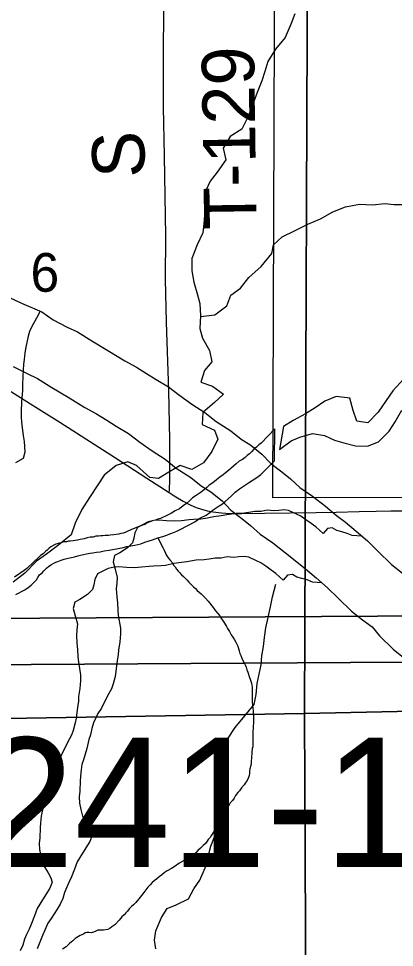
# Model space of a CAD drawing. Extents: x -21.1 to 50.3, y -4.9 to 22.1.
# Drawn here: x 3.171 to 3.578, y 17.654 to 18.66 of the extents above; entities that cross this region are included whole.
import ezdxf

# ---------------------------------------------------------------- set-up
doc = ezdxf.new("R2010")
doc.units = 0
for name, color, linetype in [('GM_X_County_Road', 7, 'Continuous'), ('GM_X_Major_River', 7, 'Continuous'), ('GM_X_Minor_River', 7, 'Continuous'), ('GM_X_Section', 7, 'Continuous'), ('GM_X_Section_Text', 7, 'Continuous'), ('GM_X_Township_Road', 7, 'Continuous'), ('GM_X_Township_Road_Text', 7, 'Continuous'), ('SH_Data', 7, 'Continuous')]:
    doc.layers.add(name, color=color, linetype=linetype)

msp = doc.modelspace()

# ---------------------------------------------------------------- linework, layer by layer
at = {"layer": 'GM_X_County_Road'}
for points in [[(2.8294, 18.3851), (2.8436, 18.3841), (2.8715, 18.3823), (2.9243, 18.3797), (2.9428, 18.3787), (2.9551, 18.3773), (2.9642, 18.3758), (2.9702, 18.3743), (2.976, 18.3723), (2.9817, 18.37), (2.99, 18.3659), (2.9981, 18.3613), (3.035, 18.3383), (3.0664, 18.3182), (3.1135, 18.288), (3.1633, 18.2563), (3.187, 18.2414), (3.2159, 18.2232), (3.276, 18.1846), (3.31, 18.1626), (3.3344, 18.147)], [(3.3344, 18.147), (3.3414, 18.1425), (3.3494, 18.1377), (3.3577, 18.1334), (3.3635, 18.1309), (3.3695, 18.129), (3.3756, 18.1274), (3.3817, 18.1263), (3.3911, 18.1251), (3.4004, 18.1245), (3.4129, 18.1243), (3.4378, 18.1246), (3.4937, 18.1254), (3.5154, 18.1259), (3.5402, 18.1265), (3.5588, 18.1269), (3.5744, 18.1271), (3.6085, 18.1273)]]:
    msp.add_lwpolyline(points, dxfattribs=at)
at = {"layer": 'GM_X_Major_River'}
for points in [[(3.1614, 18.3582), (3.1743, 18.3522), (3.1964, 18.3429), (3.2086, 18.3343), (3.2238, 18.3264), (3.2348, 18.3212), (3.2505, 18.3114), (3.268, 18.3009), (3.2863, 18.2897), (3.2988, 18.2829), (3.3099, 18.2762), (3.3202, 18.2694), (3.3335, 18.2615), (3.3457, 18.2521), (3.359, 18.2427), (3.3731, 18.2337), (3.3853, 18.2239), (3.401, 18.2138), (3.4124, 18.2048), (3.4227, 18.1984), (3.4349, 18.1886), (3.4444, 18.1784), (3.4563, 18.1694), (3.4658, 18.1619), (3.4761, 18.1525), (3.4898, 18.1431), (3.5036, 18.1322), (3.5158, 18.1224), (3.5253, 18.1149), (3.5371, 18.1051), (3.5493, 18.0946), (3.5604, 18.0836), (3.5753, 18.069)], [(3.1653, 18.2837), (3.1805, 18.2759), (3.1916, 18.2706), (3.2072, 18.2609), (3.2247, 18.2504), (3.243, 18.2391), (3.2555, 18.2324), (3.2666, 18.2256), (3.2769, 18.2189), (3.2902, 18.211), (3.3024, 18.2016), (3.3157, 18.1922), (3.3298, 18.1832), (3.342, 18.1734), (3.3577, 18.1633), (3.3691, 18.1543), (3.3794, 18.1479), (3.3916, 18.1381), (3.4012, 18.1279), (3.413, 18.1189), (3.4225, 18.1114), (3.4328, 18.102), (3.4465, 18.0926), (3.4603, 18.0817), (3.4725, 18.0719), (3.482, 18.0644), (3.4938, 18.0546), (3.506, 18.044), (3.5171, 18.0331), (3.532, 18.0185)], [(3.5753, 18.069), (3.5871, 18.0596)], [(3.532, 18.0185), (3.5438, 18.0091), (3.5545, 18.0016), (3.5622, 17.9918), (3.5771, 17.9775), (3.5882, 17.9684)]]:
    msp.add_lwpolyline(points, dxfattribs=at)
at = {"layer": 'GM_X_Minor_River'}
for p, q in [((3.4484, 18.1813), (3.4488, 18.2162)), ((3.4584, 18.2186), (3.4539, 18.1936))]:
    msp.add_line(p, q, dxfattribs=at)
for points in [[(3.4706, 18.6655), (3.4664, 18.6552), (3.46, 18.6401), (3.4494, 18.6275), (3.4414, 18.6139), (3.438, 18.6033), (3.4346, 18.593), (3.4296, 18.5805), (3.4251, 18.5676), (3.4202, 18.5551), (3.4129, 18.5407), (3.4004, 18.5327), (3.3928, 18.5202)], [(3.3928, 18.5202), (3.3959, 18.5073), (3.3864, 18.494), (3.3788, 18.4845), (3.3727, 18.4709), (3.3735, 18.4614), (3.3727, 18.4477), (3.372, 18.4383), (3.3708, 18.4284), (3.3647, 18.4155), (3.359, 18.4007), (3.359, 18.3874), (3.3609, 18.3749), (3.3651, 18.3613), (3.3674, 18.3518), (3.3681, 18.3385), (3.3677, 18.3249), (3.3704, 18.3142), (3.3779, 18.301), (3.3806, 18.2888), (3.3726, 18.2794), (3.3688, 18.2665), (3.3813, 18.2623), (3.3931, 18.2536), (3.3836, 18.2445), (3.3707, 18.2338), (3.3699, 18.2209), (3.3836, 18.2145), (3.387, 18.205), (3.3805, 18.1917), (3.3714, 18.1792), (3.3589, 18.172), (3.3464, 18.1762), (3.3339, 18.169), (3.3229, 18.1622), (3.3134, 18.1633), (3.299, 18.1762), (3.2896, 18.1804), (3.2767, 18.1762), (3.2638, 18.1659), (3.257, 18.1553), (3.2478, 18.1417), (3.2395, 18.1288), (3.2323, 18.114), (3.2281, 18.1011), (3.2148, 18.0905), (3.2012, 18.0802), (3.1906, 18.0726), (3.1777, 18.0597), (3.1652, 18.0499)], [(3.3681, 18.3377), (3.3837, 18.3397), (3.3969, 18.3495), (3.4011, 18.3609), (3.4117, 18.3685), (3.4208, 18.3799), (3.4341, 18.392), (3.4455, 18.406), (3.4474, 18.4155), (3.4569, 18.4242), (3.4709, 18.4311), (3.4845, 18.4379), (3.4982, 18.4436), (3.5118, 18.4512), (3.5255, 18.4565), (3.5406, 18.4595), (3.5543, 18.4588), (3.5683, 18.4603), (3.5778, 18.4592), (3.5884, 18.4592)], [(3.1946, 18.3437), (3.1905, 18.3359), (3.1853, 18.3271), (3.183, 18.3214), (3.1815, 18.3164), (3.179, 18.3046), (3.1779, 18.2985), (3.1772, 18.2913), (3.1765, 18.286), (3.1758, 18.273), (3.1755, 18.2639), (3.1752, 18.2578), (3.1742, 18.2457), (3.1739, 18.2346), (3.1739, 18.2289), (3.1743, 18.2236), (3.1748, 18.2171), (3.176, 18.2088), (3.1772, 18.2023), (3.1776, 18.197), (3.178, 18.1909), (3.1762, 18.1841), (3.1679, 18.1794)], [(3.6628, 18.3119), (3.6654, 18.3024), (3.6546, 18.293), (3.6447, 18.29), (3.6307, 18.289), (3.6208, 18.2872), (3.6082, 18.2832), (3.5987, 18.2776), (3.5887, 18.2701), (3.5768, 18.2573), (3.5695, 18.2467), (3.561, 18.2343), (3.5495, 18.2226), (3.5378, 18.2243), (3.5337, 18.2361), (3.53, 18.2494), (3.5153, 18.2511), (3.5031, 18.2459), (3.4924, 18.2388), (3.482, 18.2324), (3.4687, 18.2253), (3.4584, 18.2186)], [(3.4539, 18.1936), (3.4666, 18.203), (3.4761, 18.207), (3.4898, 18.2111), (3.5027, 18.2087), (3.5136, 18.204), (3.5235, 18.2009), (3.5363, 18.1977), (3.5493, 18.1972), (3.5611, 18.202), (3.5726, 18.2137), (3.5791, 18.2238), (3.5865, 18.2363)], [(3.4488, 18.2162), (3.4339, 18.2006), (3.4316, 18.1988), (3.4289, 18.1962), (3.4259, 18.1939), (3.4235, 18.1913), (3.4212, 18.189), (3.4189, 18.1872), (3.4166, 18.1849), (3.4139, 18.183), (3.4101, 18.1812), (3.407, 18.1782), (3.4039, 18.1756), (3.4012, 18.1733), (3.3985, 18.1711), (3.3955, 18.1685), (3.3928, 18.1662), (3.3893, 18.1636), (3.3855, 18.161), (3.3816, 18.1576), (3.3778, 18.155), (3.3751, 18.1524), (3.3709, 18.149), (3.3678, 18.1468), (3.3659, 18.1453), (3.3636, 18.1438), (3.3597, 18.1412), (3.3563, 18.1382), (3.3532, 18.1352), (3.3493, 18.1326), (3.3455, 18.1296), (3.3409, 18.1274), (3.337, 18.1248), (3.3332, 18.1229), (3.3302, 18.1214), (3.3271, 18.12), (3.3248, 18.1189), (3.3221, 18.1181), (3.3194, 18.117), (3.3164, 18.1163), (3.3133, 18.1152), (3.3103, 18.1141), (3.308, 18.1126), (3.3042, 18.1115), (3.2927, 18.1067), (3.2888, 18.1049), (3.2866, 18.1038), (3.2843, 18.1031), (3.282, 18.1027), (3.2797, 18.102), (3.277, 18.1016)], [(3.4292, 18.1634), (3.4335, 18.1668), (3.4484, 18.1813)], [(3.1681, 18.0366), (3.1777, 18.0418), (3.1815, 18.0444), (3.1846, 18.0466), (3.1869, 18.0489), (3.1888, 18.0507), (3.1904, 18.0526), (3.1919, 18.0549), (3.1939, 18.0579), (3.1966, 18.0601), (3.1985, 18.0624), (3.2012, 18.065), (3.2039, 18.0673), (3.2066, 18.0691), (3.2093, 18.0706), (3.2116, 18.0717), (3.2135, 18.0725), (3.2173, 18.0739), (3.2204, 18.075), (3.2249, 18.0761), (3.2284, 18.0768), (3.2318, 18.0775), (3.2352, 18.0786), (3.2383, 18.0793), (3.2413, 18.0801), (3.2448, 18.0808), (3.2482, 18.0815), (3.2516, 18.0818), (3.2555, 18.0825), (3.2596, 18.0829), (3.2638, 18.0839), (3.2692, 18.0846), (3.273, 18.0853), (3.2772, 18.086), (3.281, 18.0867), (3.2844, 18.0875), (3.2886, 18.0885), (3.2928, 18.0892), (3.297, 18.09), (3.3004, 18.0907), (3.3035, 18.0914), (3.3081, 18.0932), (3.3161, 18.0958), (3.3222, 18.098), (3.3276, 18.0994), (3.3318, 18.1009), (3.3352, 18.1024), (3.339, 18.1038), (3.3425, 18.1053), (3.3463, 18.1071), (3.362, 18.1153), (3.3674, 18.1194), (3.3743, 18.1227), (3.3785, 18.1253), (3.382, 18.1283), (3.3854, 18.1306), (3.3885, 18.1328), (3.392, 18.135), (3.395, 18.1373), (3.3981, 18.1403), (3.402, 18.1437), (3.4058, 18.1474), (3.4104, 18.1511), (3.417, 18.1556), (3.4212, 18.1582), (3.4254, 18.1608), (3.4292, 18.1634)], [(3.5432, 18.0999), (3.5328, 18.1007), (3.5271, 18.1029), (3.5214, 18.1044), (3.516, 18.1058), (3.5111, 18.1088), (3.5058, 18.108), (3.5012, 18.1027), (3.4932, 18.1098), (3.4882, 18.1136), (3.4825, 18.1177), (3.4771, 18.1215), (3.4722, 18.1237), (3.4638, 18.1275), (3.4588, 18.1282), (3.4531, 18.1278), (3.4478, 18.1273), (3.4406, 18.128), (3.4341, 18.1265), (3.4273, 18.1264), (3.4208, 18.1256), (3.4155, 18.1248), (3.4068, 18.1244), (3.3969, 18.1228), (3.3908, 18.1219), (3.3828, 18.1207), (3.3737, 18.1188), (3.3688, 18.1183), (3.3608, 18.1179), (3.3559, 18.1175), (3.3475, 18.1166), (3.3403, 18.1162), (3.3315, 18.1165), (3.3232, 18.1172), (3.3178, 18.1168), (3.3114, 18.1152), (3.3, 18.1094), (3.297, 18.1033), (3.296, 18.0976), (3.2945, 18.0926), (3.2892, 18.0873), (3.2809, 18.0819), (3.2752, 18.0788), (3.2737, 18.0719), (3.2757, 18.064), (3.2781, 18.0552), (3.2777, 18.0488), (3.277, 18.0427), (3.2775, 18.0343), (3.2783, 18.0275), (3.2787, 18.0199), (3.2792, 18.0138), (3.2816, 18.0001), (3.2816, 17.994), (3.2809, 17.9853), (3.2795, 17.9765), (3.2791, 17.9716), (3.2781, 17.9647), (3.2773, 17.9594), (3.2766, 17.9533), (3.2759, 17.948), (3.2737, 17.94), (3.2719, 17.9346), (3.2674, 17.927), (3.261, 17.9136), (3.2569, 17.9079), (3.2524, 17.8976), (3.2505, 17.8915), (3.2491, 17.8847), (3.2472, 17.8797), (3.245, 17.8698), (3.2432, 17.8637), (3.2413, 17.8576), (3.2398, 17.8526), (3.2388, 17.8469), (3.2381, 17.8397), (3.2377, 17.8344), (3.2374, 17.8237), (3.2367, 17.8176), (3.2372, 17.8108), (3.2384, 17.8036), (3.2403, 17.7964), (3.243, 17.7914), (3.2465, 17.7858), (3.2492, 17.7805), (3.2508, 17.7755), (3.2482, 17.769), (3.244, 17.7622), (3.2373, 17.7518), (3.2347, 17.7469), (3.2317, 17.7393), (3.2283, 17.7309), (3.2257, 17.7248), (3.2231, 17.719), (3.2209, 17.7137), (3.219, 17.7072), (3.216, 17.7011), (3.213, 17.6958), (3.2063, 17.6858), (3.2029, 17.6805), (3.1995, 17.6732)], [(3.277, 18.1016), (3.2743, 18.1013), (3.2705, 18.101), (3.2686, 18.1006), (3.2667, 18.1006), (3.2648, 18.1007), (3.2625, 18.1003), (3.2603, 18.1003), (3.2576, 18.1), (3.2549, 18.0997), (3.2519, 18.0989), (3.2488, 18.0986), (3.2454, 18.0979), (3.242, 18.0968), (3.2378, 18.0961), (3.2351, 18.0954), (3.2324, 18.095), (3.2301, 18.0947), (3.2271, 18.0943), (3.2252, 18.0944), (3.2229, 18.0936), (3.2206, 18.0937), (3.2179, 18.0929), (3.2153, 18.0922), (3.2114, 18.0911), (3.2092, 18.09), (3.2061, 18.0882), (3.2042, 18.0867), (3.2022, 18.0848), (3.2003, 18.0833), (3.1976, 18.0807), (3.1949, 18.0788), (3.1922, 18.0762), (3.1884, 18.0728), (3.1853, 18.0698), (3.1822, 18.0668), (3.1799, 18.0649), (3.1772, 18.0627), (3.1665, 18.0556)], [(3.3222, 18.098), (3.3274, 18.0876), (3.3289, 18.0846), (3.3304, 18.0815), (3.3311, 18.0796), (3.3333, 18.0765), (3.3352, 18.0742), (3.3378, 18.0708), (3.3389, 18.0685), (3.3408, 18.0665), (3.3423, 18.0642), (3.3442, 18.0619), (3.3457, 18.06), (3.3475, 18.0581), (3.3498, 18.0561), (3.3517, 18.0542), (3.3539, 18.0523), (3.3558, 18.05), (3.358, 18.0473), (3.3607, 18.045), (3.3629, 18.043), (3.3648, 18.0411), (3.3667, 18.0392), (3.3689, 18.0372), (3.3708, 18.0357), (3.3738, 18.0326), (3.3764, 18.0295), (3.382, 18.0226), (3.3847, 18.0191), (3.3869, 18.0161), (3.3891, 18.0134), (3.3903, 18.0115), (3.3929, 18.0076), (3.3944, 18.0057), (3.3955, 18.0038), (3.3966, 18.0019), (3.3977, 17.9999), (3.3996, 17.9965), (3.4014, 17.993), (3.4033, 17.9904), (3.4051, 17.9877), (3.4066, 17.985), (3.4077, 17.9827), (3.4089, 17.9808), (3.4096, 17.9781), (3.4103, 17.9758), (3.411, 17.9728), (3.4121, 17.9705), (3.4129, 17.9678), (3.4143, 17.9651), (3.4155, 17.9628), (3.4166, 17.9605), (3.4177, 17.9578), (3.4184, 17.9552), (3.4195, 17.9525), (3.4213, 17.9467), (3.4221, 17.9448), (3.4228, 17.9429), (3.4235, 17.9406), (3.4239, 17.9383), (3.4242, 17.9361), (3.4242, 17.9334), (3.4241, 17.93), (3.4241, 17.9273), (3.4241, 17.9247), (3.4244, 17.9212), (3.4247, 17.9163), (3.425, 17.9132), (3.4254, 17.9109), (3.4254, 17.909), (3.4257, 17.9056), (3.4257, 17.9037), (3.4256, 17.9018), (3.4256, 17.8991), (3.4256, 17.8969), (3.4255, 17.8946), (3.4255, 17.8912), (3.4251, 17.8889), (3.425, 17.8851), (3.425, 17.8828), (3.425, 17.8805), (3.4249, 17.8782), (3.4249, 17.876), (3.4249, 17.8741), (3.4249, 17.8718), (3.4244, 17.8699), (3.424, 17.8657), (3.424, 17.8638), (3.4236, 17.8615), (3.4235, 17.8592), (3.4231, 17.8566), (3.4231, 17.8539), (3.4227, 17.8513), (3.4219, 17.8479), (3.4215, 17.8456), (3.4214, 17.8429), (3.421, 17.8406), (3.4202, 17.8384), (3.419, 17.8353), (3.4167, 17.8323), (3.4155, 17.8304)], [(3.4999, 18.0494), (3.4895, 18.0501), (3.4838, 18.0524), (3.4781, 18.0539), (3.4727, 18.0553), (3.4678, 18.0583), (3.4625, 18.0575), (3.4579, 18.0522), (3.4499, 18.0593), (3.4449, 18.0631), (3.4392, 18.0672), (3.4338, 18.071), (3.4289, 18.0732), (3.4205, 18.077), (3.4155, 18.0777), (3.4098, 18.0773), (3.4045, 18.0768), (3.3973, 18.0775), (3.3908, 18.076), (3.384, 18.0759), (3.3775, 18.0751), (3.3722, 18.0743), (3.3635, 18.0738), (3.3536, 18.0722), (3.3475, 18.0714), (3.3395, 18.0702), (3.3304, 18.0682), (3.3255, 18.0678), (3.3175, 18.0674), (3.3126, 18.067), (3.3042, 18.0661), (3.297, 18.0657), (3.2882, 18.066), (3.2799, 18.0667), (3.2746, 18.0663), (3.2681, 18.0647), (3.2567, 18.0589), (3.2538, 18.0528), (3.2527, 18.0471), (3.2512, 18.0421), (3.2459, 18.0368), (3.2376, 18.0314), (3.2319, 18.0283), (3.2304, 18.0214), (3.2324, 18.0134), (3.2348, 18.0047), (3.2344, 17.9983), (3.2337, 17.9922), (3.2342, 17.9838), (3.235, 17.977), (3.2354, 17.9694), (3.2359, 17.9633), (3.2383, 17.9496), (3.2383, 17.9435), (3.2376, 17.9348), (3.2362, 17.926), (3.2359, 17.9211), (3.2348, 17.9142), (3.2341, 17.9089), (3.2334, 17.9028), (3.2326, 17.8975), (3.2304, 17.8895), (3.2286, 17.8841), (3.2241, 17.8765), (3.2177, 17.8631), (3.2136, 17.8574), (3.2091, 17.8471), (3.2073, 17.841), (3.2058, 17.8341), (3.2039, 17.8292), (3.2017, 17.8193), (3.1999, 17.8132), (3.198, 17.8071), (3.1966, 17.8021), (3.1955, 17.7964), (3.1948, 17.7892), (3.1944, 17.7838), (3.1941, 17.7732), (3.1934, 17.7671), (3.1939, 17.7603), (3.1951, 17.7531), (3.197, 17.7458), (3.1997, 17.7409), (3.2032, 17.7352), (3.2059, 17.7299), (3.2075, 17.725), (3.2049, 17.7185), (3.2008, 17.7117), (3.194, 17.7013), (3.1914, 17.6964), (3.1884, 17.6887), (3.185, 17.6803), (3.1824, 17.6742), (3.1798, 17.6685), (3.1776, 17.6632), (3.1757, 17.6567), (3.1728, 17.6506)], [(3.32, 17.6528), (3.3185, 17.6623), (3.32, 17.6725), (3.3261, 17.6869), (3.3321, 17.6964), (3.342, 17.7006), (3.3553, 17.707), (3.361, 17.7177), (3.3674, 17.7271), (3.3735, 17.7404), (3.3796, 17.7639), (3.3834, 17.7742), (3.3883, 17.7871), (3.3917, 17.7996), (3.394, 17.8094), (3.394, 17.8193), (3.3929, 17.8337), (3.3917, 17.8462), (3.3921, 17.8561), (3.3933, 17.8656), (3.3974, 17.88), (3.4058, 17.8925), (3.4164, 17.9054), (3.4263, 17.9175), (3.4285, 17.9282), (3.4297, 17.9403), (3.432, 17.9505), (3.4339, 17.9604), (3.4346, 17.9703), (3.4365, 17.9805), (3.4377, 17.99), (3.4392, 18.0006), (3.4415, 18.0116), (3.4441, 18.0234), (3.4464, 18.034), (3.4498, 18.048)], [(3.4155, 17.8304), (3.4128, 17.8274), (3.4105, 17.824), (3.4086, 17.8222), (3.4063, 17.8188), (3.4047, 17.8161), (3.4028, 17.8135), (3.4004, 17.8109), (3.3989, 17.8082), (3.3969, 17.8056), (3.395, 17.8018), (3.3926, 17.7977), (3.3907, 17.7947), (3.3884, 17.7905), (3.3868, 17.7871), (3.3852, 17.7845), (3.3841, 17.7822), (3.3829, 17.7803), (3.3817, 17.778), (3.3802, 17.7758), (3.3786, 17.7735), (3.3767, 17.7713), (3.3755, 17.7694), (3.3736, 17.7671), (3.3713, 17.7649), (3.3682, 17.7619), (3.3655, 17.7592), (3.3628, 17.7566), (3.3601, 17.7544), (3.3566, 17.7521), (3.3448, 17.7451), (3.3409, 17.7425), (3.3367, 17.7399), (3.3321, 17.7373), (3.329, 17.735), (3.326, 17.7328), (3.3233, 17.7309), (3.3206, 17.7283), (3.3179, 17.7264), (3.316, 17.7246), (3.3136, 17.7223), (3.3113, 17.7197), (3.309, 17.7167), (3.3067, 17.714), (3.3043, 17.7106), (3.3013, 17.7069), (3.2982, 17.7031), (3.2955, 17.7005), (3.2935, 17.6986), (3.2908, 17.696), (3.2893, 17.6937), (3.2874, 17.6919), (3.2854, 17.6896), (3.2831, 17.6874), (3.28, 17.684), (3.2754, 17.6787), (3.2723, 17.6765), (3.2704, 17.6754), (3.2677, 17.6739), (3.2654, 17.6735), (3.2631, 17.6732), (3.2609, 17.6732), (3.2589, 17.6729), (3.257, 17.6729), (3.2532, 17.6714), (3.2498, 17.6703), (3.2471, 17.6704), (3.2452, 17.6704), (3.2433, 17.67), (3.2414, 17.6689), (3.238, 17.6674), (3.2326, 17.6641), (3.2299, 17.6615), (3.2264, 17.6585), (3.2226, 17.6551), (3.2187, 17.6525)], [(3.1995, 17.6732), (3.1969, 17.6671), (3.194, 17.6599), (3.1913, 17.653)]]:
    msp.add_lwpolyline(points, dxfattribs=at)
at = {"layer": 'GM_X_Section'}
for points in [[(3.4503, 19.1544), (4.4602, 19.1433), (4.4529, 18.1426), (3.4465, 18.1412)], [(2.7594, 19.0034), (3.8017, 19.0044), (3.8045, 18.0148), (2.7666, 18.0085)], [(2.7161, 18.9529), (3.7584, 18.9539), (3.7612, 17.9643), (2.7233, 17.958)], [(4.506, 18.9401), (4.5025, 17.9889), (4.5029, 17.9298), (3.4809, 17.9078), (3.4851, 18.9204)], [(3.4851, 18.9204), (3.4809, 17.9078), (2.4907, 17.8912), (2.4831, 18.9064)], [(2.7666, 18.0085), (3.8045, 18.0148), (3.8217, 16.9904), (2.7797, 16.9773), (2.7786, 17.0292), (2.7674, 17.957)], [(2.7233, 17.958), (3.7612, 17.9643), (3.7784, 16.9399), (2.7365, 16.9268), (2.7353, 16.9787), (2.7241, 17.9065)], [(3.4809, 17.9078), (4.5029, 17.9298), (4.4943, 16.9302), (4.4944, 16.9022), (3.4856, 16.8942)], [(2.4907, 17.8912), (3.4809, 17.9078), (3.4856, 16.8942), (2.9755, 16.8927), (2.4791, 16.8774)]]:
    msp.add_lwpolyline(points, close=True, dxfattribs=at)
at = {"layer": 'GM_X_Township_Road'}
msp.add_lwpolyline([(3.3344, 18.147), (3.3346, 18.1501), (3.3352, 18.1607), (3.335, 18.2043), (3.3339, 18.2571), (3.3313, 18.3316), (3.3304, 18.3783), (3.3306, 18.4249), (3.3293, 18.5119), (3.3282, 18.5647), (3.3283, 18.6207), (3.3285, 18.6704)], dxfattribs=at)

# ---------------------------------------------------------------- texts
at = {"layer": 'GM_X_Section_Text'}
msp.add_text('6', height=0.0419, rotation=0, dxfattribs=at).set_placement((3.184, 18.3646))
at = {"layer": 'GM_X_Township_Road_Text'}
for s, height, rotation, p in [('T-129', 0.05682, 90.8321, (3.4291, 18.4322)), ('S', 0.0568, 91.2783, (3.3082, 18.4885))]:
    msp.add_text(s, height=height, rotation=rotation, dxfattribs=at).set_placement(p)
at = {"layer": 'SH_Data'}
msp.add_text('WAY-241-1.32', height=0.14, dxfattribs=at).set_placement((2.6386, 17.7416))

doc.saveas('drawing.dxf')
